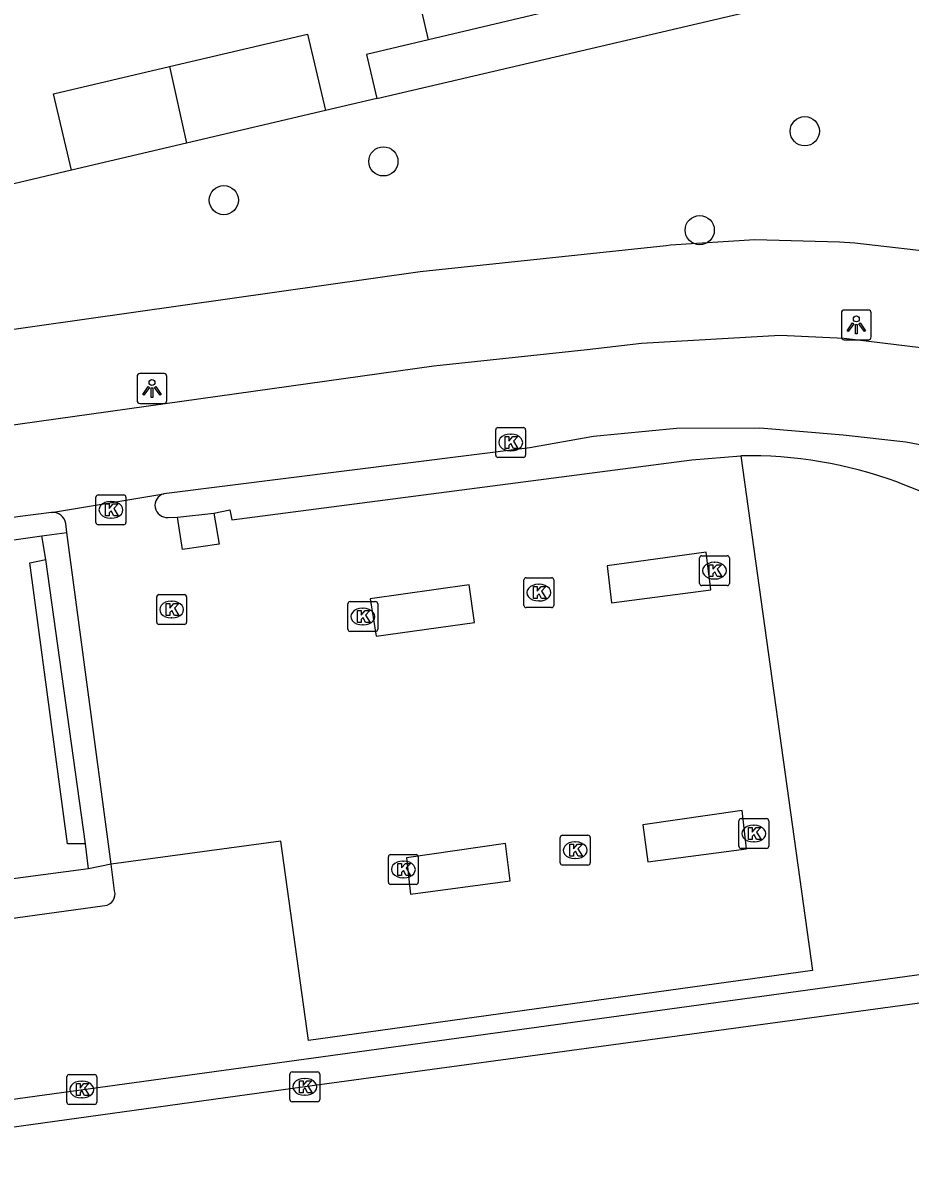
# Model space of a CAD drawing. Extents: x 157793 to 159380, y 380882 to 382313.
# Drawn here: x 158739.56 to 158769.28, y 381173.35 to 381211.32 of the extents above; entities that cross this region are included whole.
import ezdxf

# ---------------------------------------------------------------- set-up
doc = ezdxf.new("R2010")
doc.units = 0
for name, color, linetype in [('IMGEO_Berm_open', 7, 'Continuous'), ('IMGEO_Boom', 7, 'Continuous'), ('IMGEO_Fietspad_gesloten', 7, 'Continuous'), ('IMGEO_Groenvoorziening', 7, 'Continuous'), ('IMGEO_Kolk', 7, 'Continuous'), ('IMGEO_Lichtpunt', 7, 'Continuous'), ('IMGEO_Pand', 7, 'Continuous'), ('IMGEO_Parkeervlak_open', 7, 'Continuous'), ('IMGEO_Rijbaan_lokaal_open', 7, 'Continuous'), ('IMGEO_Rijbaan_regionaal_gesloten', 7, 'Continuous'), ('IMGEO_Voetpad_open', 7, 'Continuous')]:
    doc.layers.add(name, color=color, linetype=linetype)

msp = doc.modelspace()

# ---------------------------------------------------------------- linework, layer by layer
at = {"layer": 'IMGEO_Berm_open'}
msp.add_lwpolyline([(158744.749, 381194.76), (158745.96, 381194.894)], dxfattribs=at)
at = {"layer": 'IMGEO_Boom'}
for centre in [(158765.743, 381207.686), (158751.637, 381206.676), (158746.296, 381205.378), (158762.226, 381204.373)]:
    msp.add_circle(centre, 0.489, dxfattribs=at)
at = {"layer": 'IMGEO_Fietspad_gesloten'}
for points in [[(158732.23, 381196.863), (158753.323, 381199.83), (158758.464, 381200.374), (158760.277, 381200.59), (158764.915, 381200.853), (158767.059, 381200.75), (158770.448, 381200.338), (158773.786, 381199.625), (158777.088, 381198.599), (158781.656, 381196.787), (158785.562, 381195.318), (158788.233, 381194.383), (158790.681, 381193.605), (158793.19, 381193.049), (158795.099, 381192.78), (158798.916, 381192.527), (158802.74, 381192.615)], [(158776.159, 381195.547), (158773.181, 381196.449), (158770.13, 381197.083), (158769.122, 381197.268), (158767.025, 381197.51), (158764.242, 381197.743), (158761.45, 381197.726), (158758.67, 381197.459), (158756.541, 381197.083), (158744.285, 381195.541)], [(158740.526, 381194.919), (158744.285, 381195.541)], [(158740.526, 381194.919), (158739.479, 381194.775), (158729.032, 381193.297), (158727.696, 381193.095)]]:
    msp.add_lwpolyline(points, dxfattribs=at)
at = {"layer": 'IMGEO_Groenvoorziening'}
for points in [[(158751.421, 381208.784), (158749.695, 381208.38)], [(158741.197, 381206.381), (158739.27, 381205.929)]]:
    msp.add_lwpolyline(points, dxfattribs=at)
at = {"layer": 'IMGEO_Kolk'}
for p, q in [((158755.398, 381196.834), (158755.398, 381197.686)), ((158755.473, 381197.76), (158756.325, 381197.76)), ((158756.399, 381197.686), (158756.399, 381196.834)), ((158755.886, 381197.54), (158755.911, 381197.54)), ((158755.909, 381196.98), (158755.884, 381196.98)), ((158756.325, 381196.76), (158755.473, 381196.76)), ((158742.017, 381194.576), (158742.017, 381195.428)), ((158742.092, 381195.502), (158742.944, 381195.502)), ((158742.505, 381195.282), (158742.53, 381195.282)), ((158743.018, 381195.428), (158743.018, 381194.576)), ((158742.528, 381194.722), (158742.503, 381194.722)), ((158742.944, 381194.502), (158742.092, 381194.502)), ((158762.221, 381192.54), (158762.221, 381193.392)), ((158762.296, 381193.466), (158763.148, 381193.466)), ((158763.222, 381193.392), (158763.222, 381192.54)), ((158762.709, 381193.246), (158762.734, 381193.246)), ((158756.342, 381191.804), (158756.342, 381192.656)), ((158756.417, 381192.73), (158757.269, 381192.73)), ((158757.343, 381192.656), (158757.343, 381191.804)), ((158762.732, 381192.686), (158762.707, 381192.686)), ((158756.83, 381192.51), (158756.855, 381192.51)), ((158763.148, 381192.466), (158762.296, 381192.466)), ((158744.05, 381191.236), (158744.05, 381192.088)), ((158744.125, 381192.162), (158744.977, 381192.162)), ((158744.538, 381191.942), (158744.563, 381191.942)), ((158745.051, 381192.088), (158745.051, 381191.236)), ((158750.524, 381191.928), (158751.376, 381191.928)), ((158756.853, 381191.95), (158756.828, 381191.95)), ((158750.449, 381191.002), (158750.449, 381191.854)), ((158750.937, 381191.708), (158750.962, 381191.708)), ((158751.45, 381191.854), (158751.45, 381191.002)), ((158757.269, 381191.73), (158756.417, 381191.73)), ((158744.977, 381191.162), (158744.125, 381191.162)), ((158744.561, 381191.382), (158744.536, 381191.382)), ((158750.96, 381191.148), (158750.935, 381191.148)), ((158751.376, 381190.928), (158750.524, 381190.928)), ((158763.613, 381184.658), (158764.465, 381184.658)), ((158763.538, 381183.732), (158763.538, 381184.584)), ((158764.026, 381184.438), (158764.051, 381184.438)), ((158764.539, 381184.584), (158764.539, 381183.732)), ((158757.559, 381183.174), (158757.559, 381184.026)), ((158757.634, 381184.1), (158758.486, 381184.1)), ((158758.56, 381184.026), (158758.56, 381183.174)), ((158758.047, 381183.88), (158758.072, 381183.88)), ((158764.465, 381183.658), (158763.613, 381183.658)), ((158764.049, 381183.878), (158764.024, 381183.878)), ((158751.805, 381182.53), (158751.805, 381183.382)), ((158751.88, 381183.456), (158752.732, 381183.456)), ((158752.293, 381183.236), (158752.318, 381183.236)), ((158752.806, 381183.382), (158752.806, 381182.53)), ((158758.07, 381183.32), (158758.045, 381183.32)), ((158758.486, 381183.1), (158757.634, 381183.1)), ((158752.732, 381182.456), (158751.88, 381182.456)), ((158752.316, 381182.676), (158752.291, 381182.676)), ((158741.04, 381175.159), (158741.04, 381176.011)), ((158741.115, 381176.085), (158741.967, 381176.085)), ((158742.041, 381176.011), (158742.041, 381175.159)), ((158748.508, 381175.249), (158748.508, 381176.101)), ((158748.583, 381176.175), (158749.435, 381176.175)), ((158748.996, 381175.955), (158749.021, 381175.955)), ((158749.509, 381176.101), (158749.509, 381175.249)), ((158741.528, 381175.865), (158741.553, 381175.865)), ((158741.551, 381175.305), (158741.526, 381175.305)), ((158749.435, 381175.175), (158748.583, 381175.175)), ((158749.019, 381175.395), (158748.994, 381175.395)), ((158741.967, 381175.085), (158741.115, 381175.085))]:
    msp.add_line(p, q, dxfattribs=at)
for points in [[(158755.398, 381196.834), (158755.398, 381197.686)], [(158755.473, 381197.76), (158756.325, 381197.76)], [(158756.399, 381197.686), (158756.399, 381196.834)], [(158755.719, 381197.46), (158755.842, 381197.46), (158755.842, 381197.309), (158755.972, 381197.46), (158756.136, 381197.46), (158755.99, 381197.309), (158756.143, 381197.06), (158755.991, 381197.06), (158755.906, 381197.224), (158755.842, 381197.157), (158755.842, 381197.06), (158755.719, 381197.06), (158755.719, 381197.46)], [(158756.325, 381196.76), (158755.473, 381196.76)], [(158742.017, 381194.576), (158742.017, 381195.428)], [(158742.092, 381195.502), (158742.944, 381195.502)], [(158743.018, 381195.428), (158743.018, 381194.576)], [(158742.338, 381195.202), (158742.461, 381195.202), (158742.461, 381195.051), (158742.591, 381195.202), (158742.755, 381195.202), (158742.609, 381195.051), (158742.762, 381194.802), (158742.61, 381194.802), (158742.525, 381194.966), (158742.461, 381194.899), (158742.461, 381194.802), (158742.338, 381194.802), (158742.338, 381195.202)], [(158742.944, 381194.502), (158742.092, 381194.502)], [(158762.221, 381192.54), (158762.221, 381193.392)], [(158762.296, 381193.466), (158763.148, 381193.466)], [(158763.222, 381193.392), (158763.222, 381192.54)], [(158762.542, 381193.166), (158762.665, 381193.166), (158762.665, 381193.015), (158762.795, 381193.166), (158762.959, 381193.166), (158762.813, 381193.015), (158762.966, 381192.766), (158762.814, 381192.766), (158762.729, 381192.93), (158762.665, 381192.863), (158762.665, 381192.766), (158762.542, 381192.766), (158762.542, 381193.166)], [(158756.342, 381191.804), (158756.342, 381192.656)], [(158756.417, 381192.73), (158757.269, 381192.73)], [(158757.343, 381192.656), (158757.343, 381191.804)], [(158756.663, 381192.43), (158756.786, 381192.43), (158756.786, 381192.279), (158756.916, 381192.43), (158757.08, 381192.43), (158756.934, 381192.279), (158757.087, 381192.03), (158756.935, 381192.03), (158756.85, 381192.194), (158756.786, 381192.127), (158756.786, 381192.03), (158756.663, 381192.03), (158756.663, 381192.43)], [(158763.148, 381192.466), (158762.296, 381192.466)], [(158744.05, 381191.236), (158744.05, 381192.088)], [(158744.125, 381192.162), (158744.977, 381192.162)], [(158744.371, 381191.862), (158744.494, 381191.862), (158744.494, 381191.711), (158744.624, 381191.862), (158744.788, 381191.862), (158744.642, 381191.711), (158744.795, 381191.462), (158744.643, 381191.462), (158744.558, 381191.626), (158744.494, 381191.559), (158744.494, 381191.462), (158744.371, 381191.462), (158744.371, 381191.862)], [(158745.051, 381192.088), (158745.051, 381191.236)], [(158750.524, 381191.928), (158751.376, 381191.928)], [(158750.449, 381191.002), (158750.449, 381191.854)], [(158750.77, 381191.628), (158750.893, 381191.628), (158750.893, 381191.477), (158751.023, 381191.628), (158751.187, 381191.628), (158751.041, 381191.477), (158751.194, 381191.228), (158751.042, 381191.228), (158750.957, 381191.392), (158750.893, 381191.325), (158750.893, 381191.228), (158750.77, 381191.228), (158750.77, 381191.628)], [(158751.45, 381191.854), (158751.45, 381191.002)], [(158757.269, 381191.73), (158756.417, 381191.73)], [(158744.977, 381191.162), (158744.125, 381191.162)], [(158751.376, 381190.928), (158750.524, 381190.928)], [(158763.613, 381184.658), (158764.465, 381184.658)], [(158763.538, 381183.732), (158763.538, 381184.584)], [(158763.859, 381184.358), (158763.982, 381184.358), (158763.982, 381184.207), (158764.112, 381184.358), (158764.276, 381184.358), (158764.13, 381184.207), (158764.283, 381183.958), (158764.131, 381183.958), (158764.046, 381184.122), (158763.982, 381184.055), (158763.982, 381183.958), (158763.859, 381183.958), (158763.859, 381184.358)], [(158764.539, 381184.584), (158764.539, 381183.732)], [(158757.559, 381183.174), (158757.559, 381184.026)], [(158757.634, 381184.1), (158758.486, 381184.1)], [(158758.56, 381184.026), (158758.56, 381183.174)], [(158757.88, 381183.8), (158758.003, 381183.8), (158758.003, 381183.649), (158758.133, 381183.8), (158758.297, 381183.8), (158758.151, 381183.649), (158758.304, 381183.4), (158758.152, 381183.4), (158758.067, 381183.564), (158758.003, 381183.497), (158758.003, 381183.4), (158757.88, 381183.4), (158757.88, 381183.8)], [(158764.465, 381183.658), (158763.613, 381183.658)], [(158751.805, 381182.53), (158751.805, 381183.382)], [(158751.88, 381183.456), (158752.732, 381183.456)], [(158752.126, 381183.156), (158752.249, 381183.156), (158752.249, 381183.005), (158752.379, 381183.156), (158752.543, 381183.156), (158752.397, 381183.005), (158752.55, 381182.756), (158752.398, 381182.756), (158752.313, 381182.92), (158752.249, 381182.853), (158752.249, 381182.756), (158752.126, 381182.756), (158752.126, 381183.156)], [(158752.806, 381183.382), (158752.806, 381182.53)], [(158758.486, 381183.1), (158757.634, 381183.1)], [(158752.732, 381182.456), (158751.88, 381182.456)], [(158741.04, 381175.159), (158741.04, 381176.011)], [(158741.115, 381176.085), (158741.967, 381176.085)], [(158742.041, 381176.011), (158742.041, 381175.159)], [(158748.508, 381175.249), (158748.508, 381176.101)], [(158748.583, 381176.175), (158749.435, 381176.175)], [(158749.509, 381176.101), (158749.509, 381175.249)], [(158741.361, 381175.785), (158741.484, 381175.785), (158741.484, 381175.634), (158741.614, 381175.785), (158741.778, 381175.785), (158741.632, 381175.634), (158741.785, 381175.385), (158741.633, 381175.385), (158741.548, 381175.549), (158741.484, 381175.482), (158741.484, 381175.385), (158741.361, 381175.385), (158741.361, 381175.785)], [(158748.829, 381175.875), (158748.952, 381175.875), (158748.952, 381175.724), (158749.082, 381175.875), (158749.246, 381175.875), (158749.1, 381175.724), (158749.253, 381175.475), (158749.101, 381175.475), (158749.016, 381175.639), (158748.952, 381175.572), (158748.952, 381175.475), (158748.829, 381175.475), (158748.829, 381175.875)], [(158749.435, 381175.175), (158748.583, 381175.175)], [(158741.967, 381175.085), (158741.115, 381175.085)]]:
    msp.add_lwpolyline(points, dxfattribs=at)
for centre, start, end in [((158755.475, 381197.684), 91.552, 178.448), ((158755.475, 381197.684), 91.552, 178.448), ((158756.323, 381197.684), 1.552, 88.448), ((158756.323, 381197.684), 1.552, 88.448), ((158755.475, 381196.836), 181.552, 268.448), ((158755.475, 381196.836), 181.552, 268.448), ((158756.323, 381196.836), 271.552, 358.448), ((158756.323, 381196.836), 271.552, 358.448), ((158742.094, 381195.426), 91.552, 178.448), ((158742.094, 381195.426), 91.552, 178.448), ((158742.942, 381195.426), 1.552, 88.448), ((158742.942, 381195.426), 1.552, 88.448), ((158742.094, 381194.578), 181.552, 268.448), ((158742.094, 381194.578), 181.552, 268.448), ((158742.942, 381194.578), 271.552, 358.448), ((158742.942, 381194.578), 271.552, 358.448), ((158762.298, 381193.39), 91.552, 178.448), ((158762.298, 381193.39), 91.552, 178.448), ((158763.146, 381193.39), 1.552, 88.448), ((158763.146, 381193.39), 1.552, 88.448), ((158756.419, 381192.654), 91.552, 178.448), ((158756.419, 381192.654), 91.552, 178.448), ((158757.267, 381192.654), 1.552, 88.448), ((158757.267, 381192.654), 1.552, 88.448), ((158762.298, 381192.542), 181.552, 268.448), ((158762.298, 381192.542), 181.552, 268.448), ((158763.146, 381192.542), 271.552, 358.448), ((158763.146, 381192.542), 271.552, 358.448), ((158744.127, 381192.086), 91.552, 178.448), ((158744.127, 381192.086), 91.552, 178.448), ((158744.975, 381192.086), 1.552, 88.448), ((158744.975, 381192.086), 1.552, 88.448), ((158750.526, 381191.852), 91.552, 178.448), ((158750.526, 381191.852), 91.552, 178.448), ((158751.374, 381191.852), 1.552, 88.448), ((158751.374, 381191.852), 1.552, 88.448), ((158756.419, 381191.806), 181.552, 268.448), ((158756.419, 381191.806), 181.552, 268.448), ((158757.267, 381191.806), 271.552, 358.448), ((158757.267, 381191.806), 271.552, 358.448), ((158744.127, 381191.238), 181.552, 268.448), ((158744.127, 381191.238), 181.552, 268.448), ((158744.975, 381191.238), 271.552, 358.448), ((158744.975, 381191.238), 271.552, 358.448), ((158750.526, 381191.004), 181.552, 268.448), ((158750.526, 381191.004), 181.552, 268.448), ((158751.374, 381191.004), 271.552, 358.448), ((158751.374, 381191.004), 271.552, 358.448), ((158763.615, 381184.582), 91.552, 178.448), ((158763.615, 381184.582), 91.552, 178.448), ((158764.463, 381184.582), 1.552, 88.448), ((158764.463, 381184.582), 1.552, 88.448), ((158757.636, 381184.024), 91.552, 178.448), ((158757.636, 381184.024), 91.552, 178.448), ((158758.484, 381184.024), 1.552, 88.448), ((158758.484, 381184.024), 1.552, 88.448), ((158763.615, 381183.734), 181.552, 268.448), ((158763.615, 381183.734), 181.552, 268.448), ((158764.463, 381183.734), 271.552, 358.448), ((158764.463, 381183.734), 271.552, 358.448), ((158751.882, 381183.38), 91.552, 178.448), ((158751.882, 381183.38), 91.552, 178.448), ((158752.73, 381183.38), 1.552, 88.448), ((158752.73, 381183.38), 1.552, 88.448), ((158757.636, 381183.176), 181.552, 268.448), ((158757.636, 381183.176), 181.552, 268.448), ((158758.484, 381183.176), 271.552, 358.448), ((158758.484, 381183.176), 271.552, 358.448), ((158751.882, 381182.532), 181.552, 268.448), ((158751.882, 381182.532), 181.552, 268.448), ((158752.73, 381182.532), 271.552, 358.448), ((158752.73, 381182.532), 271.552, 358.448), ((158741.117, 381176.009), 91.552, 178.448), ((158741.117, 381176.009), 91.552, 178.448), ((158741.965, 381176.009), 1.552, 88.448), ((158741.965, 381176.009), 1.552, 88.448), ((158748.585, 381176.099), 91.552, 178.448), ((158748.585, 381176.099), 91.552, 178.448), ((158749.433, 381176.099), 1.552, 88.448), ((158749.433, 381176.099), 1.552, 88.448), ((158741.117, 381175.161), 181.552, 268.448), ((158741.117, 381175.161), 181.552, 268.448), ((158741.965, 381175.161), 271.552, 358.448), ((158741.965, 381175.161), 271.552, 358.448), ((158748.585, 381175.251), 181.552, 268.448), ((158748.585, 381175.251), 181.552, 268.448), ((158749.433, 381175.251), 271.552, 358.448), ((158749.433, 381175.251), 271.552, 358.448)]:
    msp.add_arc(centre, 0.0765, start, end, dxfattribs=at)
for centre, major_axis, ratio, start_param, end_param in [((158755.885, 381197.26), (-0.387, 0.002), 0.722429, 4.712389, 7.853982), ((158755.91, 381197.26), (-0.39, 0.002), 0.717154, 1.570796, 4.712389), ((158742.504, 381195.002), (-0.387, 0.002), 0.722429, 4.712389, 7.853982), ((158742.529, 381195.002), (-0.39, 0.002), 0.717154, 1.570796, 4.712389), ((158762.708, 381192.966), (-0.387, 0.002), 0.722429, 4.712389, 7.853982), ((158762.733, 381192.966), (-0.39, 0.002), 0.717154, 1.570796, 4.712389), ((158756.829, 381192.23), (-0.387, 0.002), 0.722429, 4.712389, 7.853982), ((158756.854, 381192.23), (-0.39, 0.002), 0.717154, 1.570796, 4.712389), ((158744.537, 381191.662), (-0.387, 0.002), 0.722429, 4.712389, 7.853982), ((158744.562, 381191.662), (-0.39, 0.002), 0.717154, 1.570796, 4.712389), ((158750.936, 381191.428), (-0.387, 0.002), 0.722429, 4.712389, 7.853982), ((158750.961, 381191.428), (-0.39, 0.002), 0.717154, 1.570796, 4.712389), ((158764.025, 381184.158), (-0.387, 0.002), 0.722429, 4.712389, 7.853982), ((158764.05, 381184.158), (-0.39, 0.002), 0.717154, 1.570796, 4.712389), ((158758.046, 381183.6), (-0.387, 0.002), 0.722429, 4.712389, 7.853982), ((158758.071, 381183.6), (-0.39, 0.002), 0.717154, 1.570796, 4.712389), ((158752.292, 381182.956), (-0.387, 0.002), 0.722429, 4.712389, 7.853982), ((158752.317, 381182.956), (-0.39, 0.002), 0.717154, 1.570796, 4.712389), ((158748.995, 381175.675), (-0.387, 0.002), 0.722429, 4.712389, 7.853982), ((158749.02, 381175.675), (-0.39, 0.002), 0.717154, 1.570796, 4.712389), ((158741.527, 381175.585), (-0.387, 0.002), 0.722429, 4.712389, 7.853982), ((158741.552, 381175.585), (-0.39, 0.002), 0.717154, 1.570796, 4.712389)]:
    msp.add_ellipse(centre, major_axis=major_axis, ratio=ratio, start_param=start_param, end_param=end_param, dxfattribs=at)
at = {"layer": 'IMGEO_Lichtpunt'}
for p, q in [((158766.97, 381201.601), (158766.97, 381200.794)), ((158766.97, 381201.601), (158766.97, 381200.794)), ((158767.872, 381201.696), (158767.064, 381201.696)), ((158767.872, 381201.696), (158767.064, 381201.696)), ((158767.966, 381200.794), (158767.966, 381201.601)), ((158767.966, 381200.794), (158767.966, 381201.601)), ((158767.064, 381200.7), (158767.872, 381200.7)), ((158767.064, 381200.7), (158767.872, 381200.7)), ((158743.393, 381199.471), (158743.393, 381198.664)), ((158743.393, 381199.471), (158743.393, 381198.664)), ((158744.295, 381199.566), (158743.487, 381199.566)), ((158744.295, 381199.566), (158743.487, 381199.566)), ((158744.389, 381198.664), (158744.389, 381199.471)), ((158744.389, 381198.664), (158744.389, 381199.471)), ((158743.487, 381198.57), (158744.295, 381198.57)), ((158743.487, 381198.57), (158744.295, 381198.57))]:
    msp.add_line(p, q, dxfattribs=at)
for points in [[(158767.344, 381201.265), (158767.383, 381201.237), (158767.195, 381200.975), (158767.157, 381201.002), (158767.344, 381201.265)], [(158767.446, 381201.217), (158767.493, 381201.217), (158767.493, 381200.895), (158767.446, 381200.895), (158767.446, 381201.217)], [(158767.556, 381201.237), (158767.594, 381201.264), (158767.781, 381201.002), (158767.742, 381200.974), (158767.556, 381201.237)], [(158743.767, 381199.135), (158743.806, 381199.107), (158743.618, 381198.845), (158743.58, 381198.872), (158743.767, 381199.135)], [(158743.869, 381199.087), (158743.916, 381199.087), (158743.916, 381198.765), (158743.869, 381198.765), (158743.869, 381199.087)], [(158743.979, 381199.107), (158744.017, 381199.134), (158744.204, 381198.872), (158744.165, 381198.844), (158743.979, 381199.107)]]:
    msp.add_lwpolyline(points, dxfattribs=at)
for centre in [(158767.469, 381201.399), (158743.892, 381199.269)]:
    msp.add_circle(centre, 0.0994, dxfattribs=at)
for centre, start, end in [((158767.064, 381201.601), 90, 180), ((158767.064, 381201.601), 90, 180), ((158767.872, 381201.601), 0, 90), ((158767.872, 381201.601), 0, 90), ((158767.064, 381200.794), 180, 270), ((158767.064, 381200.794), 180, 270), ((158767.872, 381200.794), 270, 0), ((158767.872, 381200.794), 270, 360), ((158743.487, 381199.471), 90, 180), ((158743.487, 381199.471), 90, 180), ((158744.295, 381199.471), 0, 90), ((158744.295, 381199.471), 0, 90), ((158743.487, 381198.664), 180, 270), ((158743.487, 381198.664), 180, 270), ((158744.295, 381198.664), 270, 0), ((158744.295, 381198.664), 270, 360)]:
    msp.add_arc(centre, 0.0946, start, end, dxfattribs=at)
at = {"layer": 'IMGEO_Pand'}
for points in [[(158753.153, 381210.749), (158752.551, 381213.306), (158756.606, 381214.26)], [(158757.206, 381211.703), (158753.153, 381210.749)], [(158744.476, 381209.857), (158749.092, 381210.943), (158749.695, 381208.38)], [(158741.197, 381206.381), (158740.594, 381208.944), (158744.476, 381209.857)], [(158744.476, 381209.857), (158745.042, 381207.285)], [(158749.695, 381208.38), (158745.042, 381207.285)], [(158745.042, 381207.285), (158741.197, 381206.381)], [(158741.764, 381182.982), (158730.636, 381181.504), (158729.132, 381192.556), (158740.199, 381194.133)], [(158740.34, 381193.343), (158740.199, 381194.133)], [(158741.661, 381183.814), (158741.069, 381183.82), (158739.808, 381193.23), (158740.34, 381193.343)], [(158741.764, 381182.982), (158741.661, 381183.814)]]:
    msp.add_lwpolyline(points, dxfattribs=at)
at = {"layer": 'IMGEO_Parkeervlak_open'}
for points in [[(158745.96, 381194.894), (158746.494, 381194.999), (158746.565, 381194.666), (158761.957, 381196.683), (158763.606, 381196.813)], [(158744.431, 381194.75), (158744.749, 381194.76)], [(158745.96, 381194.894), (158746.143, 381193.85), (158744.913, 381193.68), (158744.749, 381194.76)], [(158762.601, 381192.325), (158762.439, 381193.585), (158759.13, 381193.128), (158759.272, 381191.892), (158762.601, 381192.325)], [(158754.692, 381191.231), (158754.512, 381192.487), (158751.2, 381192.025), (158751.395, 381190.77), (158754.692, 381191.231)], [(158763.796, 381183.648), (158763.649, 381184.928), (158760.323, 381184.455), (158760.494, 381183.213), (158763.796, 381183.648)], [(158755.88, 381182.577), (158755.73, 381183.831), (158752.406, 381183.35), (158752.54, 381182.133), (158755.88, 381182.577)]]:
    msp.add_lwpolyline(points, dxfattribs=at)
msp.add_arc((158744.396, 381195.153), 0.404, 105.9902, 274.9253, dxfattribs=at)
at = {"layer": 'IMGEO_Rijbaan_lokaal_open'}
for points in [[(158763.606, 381196.813), (158765.999, 381179.57), (158749.135, 381177.224), (158748.205, 381183.902), (158742.521, 381183.134)], [(158768.853, 381195.925), (158771.877, 381194.739), (158774.859, 381193.557)], [(158742.64, 381182.236), (158742.521, 381183.134)], [(158727.549, 381179.743), (158729.927, 381180.044), (158742.315, 381181.745)], [(158778.531, 381180.576), (158777.527, 381180.522), (158732.168, 381174.275)]]:
    msp.add_lwpolyline(points, dxfattribs=at)
for centre, radius, start, end in [((158763.901, 381182.612), 14.204, 69.5974, 91.1912), ((158742.268, 381182.129), 0.387, 276.9856, 16.0121)]:
    msp.add_arc(centre, radius, start, end, dxfattribs=at)
at = {"layer": 'IMGEO_Rijbaan_regionaal_gesloten'}
msp.add_lwpolyline([(158778.625, 381179.707), (158771.389, 381178.726), (158749.005, 381175.673), (158732.26, 381173.346)], dxfattribs=at)
at = {"layer": 'IMGEO_Voetpad_open'}
for points in [[(158751.421, 381208.784), (158770.187, 381213.179), (158770.858, 381210.318), (158771.546, 381207.387), (158774.164, 381207.137)], [(158753.153, 381210.749), (158751.075, 381210.26), (158751.421, 381208.784)], [(158724.765, 381202.529), (158725.647, 381199.128), (158752.872, 381202.988), (158761.098, 381203.861), (158761.248, 381203.878), (158764.076, 381204.055), (158766.909, 381203.98), (158767.417, 381203.948), (158770.532, 381203.589), (158772.473, 381203.188)], [(158741.046, 381194.242), (158741.006, 381194.542)], [(158740.199, 381194.133), (158741.046, 381194.242)], [(158742.521, 381183.134), (158741.046, 381194.242)], [(158741.661, 381183.814), (158740.34, 381193.343)], [(158742.521, 381183.134), (158741.764, 381182.982)]]:
    msp.add_lwpolyline(points, dxfattribs=at)
msp.add_arc((158740.567, 381194.477), 0.444, 8.4579, 95.2487, dxfattribs=at)

doc.saveas('drawing.dxf')
